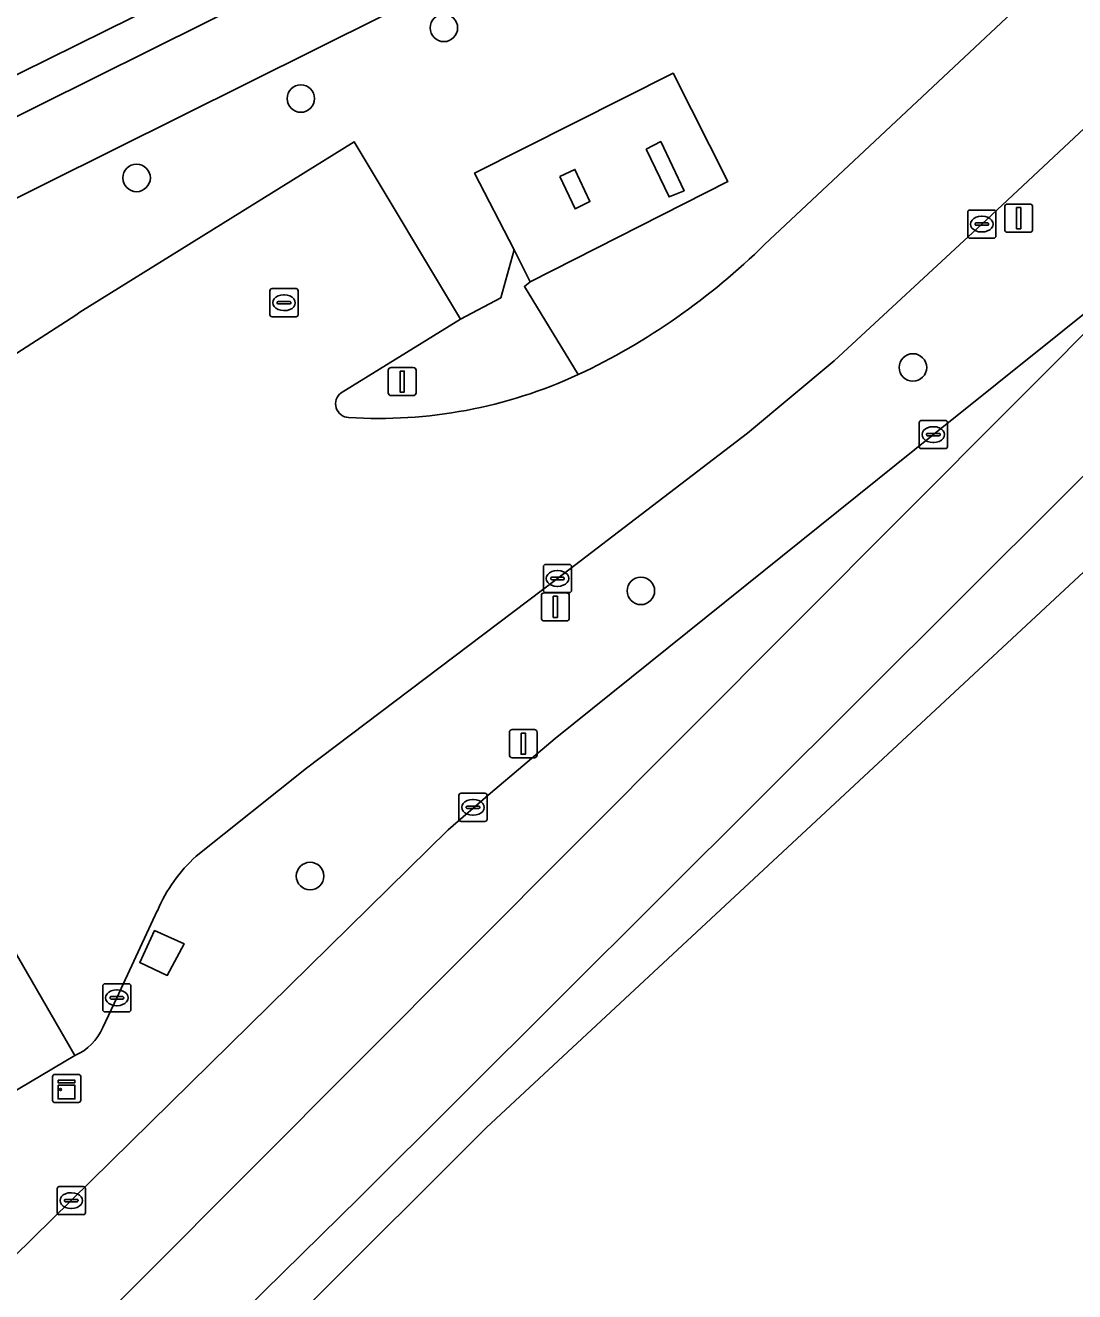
# Model space of a CAD drawing. Extents: x 157320 to 158835, y 386650 to 388491.
# Drawn here: x 158395.7 to 158433, y 386922 to 386967 of the extents above; entities that cross this region are included whole.
import ezdxf

# ---------------------------------------------------------------- set-up
doc = ezdxf.new("R2010")
doc.units = 0
for name, color, linetype in [('IMGEO_Berm_groen', 7, 'Continuous'), ('IMGEO_Boom', 7, 'Continuous'), ('IMGEO_Fietspad_gesloten', 7, 'Continuous'), ('IMGEO_Hek', 7, 'Continuous'), ('IMGEO_Kast', 7, 'Continuous'), ('IMGEO_Kolk', 7, 'Continuous'), ('IMGEO_Lichtmast', 7, 'Continuous'), ('IMGEO_Opslagtank', 7, 'Continuous'), ('IMGEO_Rijbaan_lokaal_gesloten', 7, 'Continuous'), ('IMGEO_Rijbaan_lokaal_open', 7, 'Continuous'), ('IMGEO_Rijbaan_regionaal_gesloten', 7, 'Continuous'), ('IMGEO_Verkeersbordpaal', 7, 'Continuous'), ('IMGEO_Voetpad_open', 7, 'Continuous'), ('IMGEO_Waterloop', 7, 'Continuous')]:
    doc.layers.add(name, color=color, linetype=linetype)

msp = doc.modelspace()

# ---------------------------------------------------------------- linework, layer by layer
at = {"layer": 'IMGEO_Berm_groen'}
for points in [[(158486.098, 387010.137), (158465.686, 387000), (158458.366, 386996.365), (158327.714, 386931.826), (158326.206, 386931.101), (158330.451, 386928.571), (158346.119, 386936.364), (158344.904, 386938.678), (158431.701, 386981.819), (158432.84, 386979.734), (158451.716, 386991.337)], [(158449.594, 386989.631), (158451.716, 386991.337), (158432.84, 386979.734), (158410.819, 386968.542), (158346.119, 386936.364), (158330.451, 386928.571), (158332.978, 386927.065)], [(158421.982, 386959.216), (158438.057, 386974.282)], [(158389.058, 386951.279), (158397.495, 386956.697), (158397.633, 386956.804), (158407.389, 386962.865), (158411.175, 386956.558), (158412.609, 386957.32), (158413.077, 386959.026), (158411.67, 386961.749), (158418.726, 386965.297), (158420.678, 386961.454), (158413.65, 386957.891), (158413.444, 386957.725), (158415.357, 386954.59)], [(158435.723, 386965.557), (158429.701, 386959.938), (158424.452, 386955.073), (158421.373, 386952.511), (158414.619, 386947.344), (158405.697, 386940.597), (158401.769, 386937.472)], [(158427.982, 386952.457), (158434.833, 386957.941)], [(158372.806, 386901.166), (158372.905, 386901.259), (158374.145, 386902.471), (158376.321, 386904.599), (158383.073, 386911.212), (158386.453, 386914.565), (158397.335, 386925.232), (158410.734, 386938.407), (158412.242, 386939.717), (158414.539, 386941.65), (158427.982, 386952.457)], [(158400.392, 386935.535), (158398.953, 386932.44), (158398.451, 386931.385)], [(158397.459, 386930.391), (158391.902, 386927.093), (158393.72, 386924.02), (158391.448, 386922.704), (158389.63, 386925.759), (158387.837, 386924.685)]]:
    msp.add_lwpolyline(points, dxfattribs=at)
msp.add_lwpolyline([(158400.747, 386933.233), (158399.768, 386933.691), (158400.295, 386934.828), (158401.343, 386934.364)], close=True, dxfattribs=at)
for centre, radius, start, end in [((158405.141, 386976.277), 23.973, 295.223, 314.6275), ((158405.613, 386933.282), 5.686, 132.5288, 156.6537), ((158396.758, 386932.082), 1.831, 292.5044, 337.611)]:
    msp.add_arc(centre, radius, start, end, dxfattribs=at)
at = {"layer": 'IMGEO_Boom'}
for centre in [(158410.58, 386966.911), (158405.494, 386964.399), (158399.655, 386961.579), (158427.254, 386954.843), (158417.583, 386946.902), (158405.822, 386936.767)]:
    msp.add_circle(centre, 0.489, dxfattribs=at)
at = {"layer": 'IMGEO_Fietspad_gesloten'}
msp.add_lwpolyline([(158318.513, 386927.204), (158321.154, 386928.464), (158321.889, 386928.714), (158326.206, 386931.101), (158327.714, 386931.826), (158458.366, 386996.365)], dxfattribs=at)
at = {"layer": 'IMGEO_Hek'}
msp.add_lwpolyline([(158413.65, 386957.891), (158420.678, 386961.454), (158418.726, 386965.297), (158411.67, 386961.749), (158413.077, 386959.026)], dxfattribs=at)
at = {"layer": 'IMGEO_Kast'}
for p, q in [((158396.668, 386928.793), (158396.668, 386929.634)), ((158396.668, 386929.634), (158396.668, 386928.793)), ((158396.743, 386929.718), (158397.584, 386929.718)), ((158397.584, 386929.718), (158396.743, 386929.718)), ((158397.668, 386929.643), (158397.668, 386928.802)), ((158397.668, 386928.802), (158397.668, 386929.643)), ((158397.593, 386928.718), (158396.752, 386928.718)), ((158396.752, 386928.718), (158397.593, 386928.718))]:
    msp.add_line(p, q, dxfattribs=at)
for points in [[(158396.863, 386929.508), (158397.463, 386929.508), (158397.463, 386929.423), (158396.863, 386929.423), (158396.863, 386929.508)], [(158396.863, 386929.333), (158397.463, 386929.333), (158397.463, 386928.844), (158396.863, 386928.844), (158396.863, 386929.333)]]:
    msp.add_lwpolyline(points, dxfattribs=at)
msp.add_circle((158396.947, 386929.182), 0.0377, dxfattribs=at)
for centre, start, end in [((158396.746, 386929.64), 92.4484, 184.2845), ((158396.746, 386929.64), 92.4484, 184.2845), ((158397.59, 386929.64), 2.4484, 94.2845), ((158397.59, 386929.64), 2.4484, 94.2845), ((158396.746, 386928.796), 182.4484, 274.2845), ((158396.746, 386928.796), 182.4484, 274.2845), ((158397.59, 386928.796), 272.4484, 4.2845), ((158397.59, 386928.796), 272.4484, 4.2845)]:
    msp.add_arc(centre, 0.0779, start, end, dxfattribs=at)
at = {"layer": 'IMGEO_Kolk'}
for p, q in [((158429.202, 386959.511), (158429.202, 386960.363)), ((158429.277, 386960.437), (158430.129, 386960.437)), ((158429.69, 386960.217), (158429.715, 386960.217)), ((158430.203, 386960.363), (158430.203, 386959.511)), ((158429.461, 386959.931), (158429.461, 386959.943)), ((158429.899, 386959.894), (158429.501, 386959.894)), ((158429.504, 386959.98), (158429.902, 386959.98)), ((158429.945, 386959.943), (158429.945, 386959.931)), ((158430.129, 386959.437), (158429.277, 386959.437)), ((158429.713, 386959.657), (158429.688, 386959.657)), ((158404.395, 386956.717), (158404.395, 386957.569)), ((158404.47, 386957.643), (158405.322, 386957.643)), ((158405.396, 386957.569), (158405.396, 386956.717)), ((158404.654, 386957.137), (158404.654, 386957.149)), ((158405.092, 386957.1), (158404.694, 386957.1)), ((158404.697, 386957.186), (158405.095, 386957.186)), ((158404.883, 386957.423), (158404.908, 386957.423)), ((158405.138, 386957.149), (158405.138, 386957.137)), ((158405.322, 386956.643), (158404.47, 386956.643)), ((158404.906, 386956.863), (158404.881, 386956.863)), ((158427.48, 386952.032), (158427.48, 386952.884)), ((158427.555, 386952.958), (158428.407, 386952.958)), ((158427.968, 386952.738), (158427.993, 386952.738)), ((158428.481, 386952.884), (158428.481, 386952.032)), ((158427.739, 386952.452), (158427.739, 386952.464)), ((158428.177, 386952.415), (158427.779, 386952.415)), ((158427.782, 386952.501), (158428.18, 386952.501)), ((158427.991, 386952.178), (158427.966, 386952.178)), ((158428.223, 386952.464), (158428.223, 386952.452)), ((158428.407, 386951.958), (158427.555, 386951.958)), ((158414.118, 386946.917), (158414.118, 386947.769)), ((158414.193, 386947.843), (158415.045, 386947.843)), ((158414.606, 386947.623), (158414.631, 386947.623)), ((158415.119, 386947.769), (158415.119, 386946.917)), ((158414.377, 386947.337), (158414.377, 386947.349)), ((158414.815, 386947.3), (158414.417, 386947.3)), ((158414.42, 386947.386), (158414.818, 386947.386)), ((158414.861, 386947.349), (158414.861, 386947.337)), ((158415.045, 386946.843), (158414.193, 386946.843)), ((158414.629, 386947.063), (158414.604, 386947.063)), ((158411.113, 386938.782), (158411.113, 386939.634)), ((158411.188, 386939.708), (158412.04, 386939.708)), ((158412.114, 386939.634), (158412.114, 386938.782)), ((158411.372, 386939.202), (158411.372, 386939.214)), ((158411.81, 386939.165), (158411.412, 386939.165)), ((158411.415, 386939.251), (158411.813, 386939.251)), ((158411.601, 386939.488), (158411.626, 386939.488)), ((158411.856, 386939.214), (158411.856, 386939.202)), ((158412.04, 386938.708), (158411.188, 386938.708)), ((158411.624, 386938.928), (158411.599, 386938.928)), ((158398.453, 386932.014), (158398.453, 386932.866)), ((158398.528, 386932.94), (158399.38, 386932.94)), ((158399.454, 386932.866), (158399.454, 386932.014)), ((158398.712, 386932.434), (158398.712, 386932.446)), ((158399.15, 386932.397), (158398.752, 386932.397)), ((158398.755, 386932.483), (158399.153, 386932.483)), ((158398.941, 386932.72), (158398.966, 386932.72)), ((158399.196, 386932.446), (158399.196, 386932.434)), ((158399.38, 386931.94), (158398.528, 386931.94)), ((158398.964, 386932.16), (158398.939, 386932.16)), ((158396.833, 386924.807), (158396.833, 386925.659)), ((158396.908, 386925.733), (158397.76, 386925.733)), ((158397.834, 386925.659), (158397.834, 386924.807)), ((158397.092, 386925.227), (158397.092, 386925.239)), ((158397.53, 386925.19), (158397.132, 386925.19)), ((158397.135, 386925.276), (158397.533, 386925.276)), ((158397.321, 386925.513), (158397.346, 386925.513)), ((158397.576, 386925.239), (158397.576, 386925.227)), ((158397.76, 386924.733), (158396.908, 386924.733)), ((158397.344, 386924.953), (158397.319, 386924.953))]:
    msp.add_line(p, q, dxfattribs=at)
for points in [[(158429.202, 386959.511), (158429.202, 386960.363)], [(158429.277, 386960.437), (158430.129, 386960.437)], [(158430.203, 386960.363), (158430.203, 386959.511)], [(158430.129, 386959.437), (158429.277, 386959.437)], [(158404.395, 386956.717), (158404.395, 386957.569)], [(158404.47, 386957.643), (158405.322, 386957.643)], [(158405.396, 386957.569), (158405.396, 386956.717)], [(158405.322, 386956.643), (158404.47, 386956.643)], [(158427.48, 386952.032), (158427.48, 386952.884)], [(158427.555, 386952.958), (158428.407, 386952.958)], [(158428.481, 386952.884), (158428.481, 386952.032)], [(158428.407, 386951.958), (158427.555, 386951.958)], [(158414.118, 386946.917), (158414.118, 386947.769)], [(158414.193, 386947.843), (158415.045, 386947.843)], [(158415.119, 386947.769), (158415.119, 386946.917)], [(158415.045, 386946.843), (158414.193, 386946.843)], [(158411.113, 386938.782), (158411.113, 386939.634)], [(158411.188, 386939.708), (158412.04, 386939.708)], [(158412.114, 386939.634), (158412.114, 386938.782)], [(158412.04, 386938.708), (158411.188, 386938.708)], [(158398.453, 386932.014), (158398.453, 386932.866)], [(158398.528, 386932.94), (158399.38, 386932.94)], [(158399.454, 386932.866), (158399.454, 386932.014)], [(158399.38, 386931.94), (158398.528, 386931.94)], [(158396.833, 386924.807), (158396.833, 386925.659)], [(158396.908, 386925.733), (158397.76, 386925.733)], [(158397.834, 386925.659), (158397.834, 386924.807)], [(158397.76, 386924.733), (158396.908, 386924.733)]]:
    msp.add_lwpolyline(points, dxfattribs=at)
for centre, radius, start, end in [((158429.279, 386960.361), 0.0765, 91.552, 178.448), ((158429.279, 386960.361), 0.0765, 91.552, 178.448), ((158430.127, 386960.361), 0.0765, 1.552, 88.448), ((158430.127, 386960.361), 0.0765, 1.552, 88.448), ((158429.501, 386959.94), 0.0403, 85.8775, 175.7526), ((158429.498, 386959.93), 0.0366, 178.938, 274.7102), ((158429.902, 386959.937), 0.043, 264.8664, 352.4533), ((158429.906, 386959.942), 0.0386, 1.7309, 96.639), ((158429.279, 386959.513), 0.0765, 181.552, 268.448), ((158429.279, 386959.513), 0.0765, 181.552, 268.448), ((158430.127, 386959.513), 0.0765, 271.552, 358.448), ((158430.127, 386959.513), 0.0765, 271.552, 358.448), ((158404.472, 386957.567), 0.0765, 91.552, 178.448), ((158404.472, 386957.567), 0.0765, 91.552, 178.448), ((158405.32, 386957.567), 0.0765, 1.552, 88.448), ((158405.32, 386957.567), 0.0765, 1.552, 88.448), ((158404.694, 386957.146), 0.0403, 85.8775, 175.7526), ((158404.691, 386957.136), 0.0366, 178.938, 274.7102), ((158405.095, 386957.143), 0.043, 264.8664, 352.4533), ((158405.099, 386957.148), 0.0386, 1.7309, 96.639), ((158404.472, 386956.719), 0.0765, 181.552, 268.448), ((158404.472, 386956.719), 0.0765, 181.552, 268.448), ((158405.32, 386956.719), 0.0765, 271.552, 358.448), ((158405.32, 386956.719), 0.0765, 271.552, 358.448), ((158427.557, 386952.882), 0.0765, 91.552, 178.448), ((158427.557, 386952.882), 0.0765, 91.552, 178.448), ((158428.405, 386952.882), 0.0765, 1.552, 88.448), ((158428.405, 386952.882), 0.0765, 1.552, 88.448), ((158427.779, 386952.461), 0.0403, 85.8775, 175.7526), ((158427.776, 386952.451), 0.0366, 178.938, 274.7102), ((158428.18, 386952.458), 0.043, 264.8664, 352.4533), ((158428.184, 386952.463), 0.0386, 1.7309, 96.639), ((158427.557, 386952.034), 0.0765, 181.552, 268.448), ((158427.557, 386952.034), 0.0765, 181.552, 268.448), ((158428.405, 386952.034), 0.0765, 271.552, 358.448), ((158428.405, 386952.034), 0.0765, 271.552, 358.448), ((158414.195, 386947.767), 0.0765, 91.552, 178.448), ((158414.195, 386947.767), 0.0765, 91.552, 178.448), ((158415.043, 386947.767), 0.0765, 1.552, 88.448), ((158415.043, 386947.767), 0.0765, 1.552, 88.448), ((158414.417, 386947.346), 0.0403, 85.8775, 175.7526), ((158414.414, 386947.336), 0.0366, 178.938, 274.7102), ((158414.818, 386947.343), 0.043, 264.8664, 352.4533), ((158414.822, 386947.348), 0.0386, 1.7309, 96.639), ((158414.195, 386946.919), 0.0765, 181.552, 268.448), ((158414.195, 386946.919), 0.0765, 181.552, 268.448), ((158415.043, 386946.919), 0.0765, 271.552, 358.448), ((158415.043, 386946.919), 0.0765, 271.552, 358.448), ((158411.19, 386939.632), 0.0765, 91.552, 178.448), ((158411.19, 386939.632), 0.0765, 91.552, 178.448), ((158412.038, 386939.632), 0.0765, 1.552, 88.448), ((158412.038, 386939.632), 0.0765, 1.552, 88.448), ((158411.412, 386939.211), 0.0403, 85.8775, 175.7526), ((158411.409, 386939.201), 0.0366, 178.938, 274.7102), ((158411.813, 386939.208), 0.043, 264.8664, 352.4533), ((158411.817, 386939.213), 0.0386, 1.7309, 96.639), ((158411.19, 386938.784), 0.0765, 181.552, 268.448), ((158411.19, 386938.784), 0.0765, 181.552, 268.448), ((158412.038, 386938.784), 0.0765, 271.552, 358.448), ((158412.038, 386938.784), 0.0765, 271.552, 358.448), ((158398.53, 386932.864), 0.0765, 91.552, 178.448), ((158398.53, 386932.864), 0.0765, 91.552, 178.448), ((158399.378, 386932.864), 0.0765, 1.552, 88.448), ((158399.378, 386932.864), 0.0765, 1.552, 88.448), ((158398.752, 386932.443), 0.0403, 85.8775, 175.7526), ((158398.749, 386932.433), 0.0366, 178.938, 274.7102), ((158399.153, 386932.44), 0.043, 264.8664, 352.4533), ((158399.157, 386932.445), 0.0386, 1.7309, 96.639), ((158398.53, 386932.016), 0.0765, 181.552, 268.448), ((158398.53, 386932.016), 0.0765, 181.552, 268.448), ((158399.378, 386932.016), 0.0765, 271.552, 358.448), ((158399.378, 386932.016), 0.0765, 271.552, 358.448), ((158396.91, 386925.657), 0.0765, 91.552, 178.448), ((158396.91, 386925.657), 0.0765, 91.552, 178.448), ((158397.758, 386925.657), 0.0765, 1.552, 88.448), ((158397.758, 386925.657), 0.0765, 1.552, 88.448), ((158397.132, 386925.236), 0.0403, 85.8775, 175.7526), ((158397.129, 386925.226), 0.0366, 178.938, 274.7102), ((158397.533, 386925.233), 0.043, 264.8664, 352.4533), ((158397.537, 386925.238), 0.0386, 1.7309, 96.639), ((158396.91, 386924.809), 0.0765, 181.552, 268.448), ((158396.91, 386924.809), 0.0765, 181.552, 268.448), ((158397.758, 386924.809), 0.0765, 271.552, 358.448), ((158397.758, 386924.809), 0.0765, 271.552, 358.448)]:
    msp.add_arc(centre, radius, start, end, dxfattribs=at)
for centre, major_axis, ratio, start_param, end_param in [((158429.689, 386959.937), (-0.387, 0.002), 0.722429, 4.712389, 7.853982), ((158429.714, 386959.937), (-0.39, 0.002), 0.717154, 1.570796, 4.712389), ((158404.882, 386957.143), (-0.387, 0.002), 0.722429, 4.712389, 7.853982), ((158404.907, 386957.143), (-0.39, 0.002), 0.717154, 1.570796, 4.712389), ((158427.967, 386952.458), (-0.387, 0.002), 0.722429, 4.712389, 7.853982), ((158427.992, 386952.458), (-0.39, 0.002), 0.717154, 1.570796, 4.712389), ((158414.605, 386947.343), (-0.387, 0.002), 0.722429, 4.712389, 7.853982), ((158414.63, 386947.343), (-0.39, 0.002), 0.717154, 1.570796, 4.712389), ((158411.6, 386939.208), (-0.387, 0.002), 0.722429, 4.712389, 7.853982), ((158411.625, 386939.208), (-0.39, 0.002), 0.717154, 1.570796, 4.712389), ((158398.94, 386932.44), (-0.387, 0.002), 0.722429, 4.712389, 7.853982), ((158398.965, 386932.44), (-0.39, 0.002), 0.717154, 1.570796, 4.712389), ((158397.32, 386925.233), (-0.387, 0.002), 0.722429, 4.712389, 7.853982), ((158397.345, 386925.233), (-0.39, 0.002), 0.717154, 1.570796, 4.712389)]:
    msp.add_ellipse(centre, major_axis=major_axis, ratio=ratio, start_param=start_param, end_param=end_param, dxfattribs=at)
at = {"layer": 'IMGEO_Lichtmast'}
for p, q in [((158430.517, 386959.748), (158430.517, 386960.548)), ((158430.517, 386960.548), (158430.517, 386959.748)), ((158430.617, 386960.648), (158431.407, 386960.648)), ((158431.407, 386960.648), (158430.617, 386960.648)), ((158431.507, 386960.548), (158431.507, 386959.748)), ((158431.507, 386959.748), (158431.507, 386960.548)), ((158431.407, 386959.648), (158430.617, 386959.648)), ((158430.617, 386959.648), (158431.407, 386959.648)), ((158408.703, 386954.841), (158409.493, 386954.841)), ((158409.493, 386954.841), (158408.703, 386954.841)), ((158408.603, 386953.941), (158408.603, 386954.741)), ((158408.603, 386954.741), (158408.603, 386953.941)), ((158409.593, 386954.741), (158409.593, 386953.941)), ((158409.593, 386953.941), (158409.593, 386954.741)), ((158409.493, 386953.841), (158408.703, 386953.841)), ((158408.703, 386953.841), (158409.493, 386953.841)), ((158412.906, 386941.073), (158412.906, 386941.873)), ((158412.906, 386941.873), (158412.906, 386941.073)), ((158413.006, 386941.973), (158413.796, 386941.973)), ((158413.796, 386941.973), (158413.006, 386941.973)), ((158413.896, 386941.873), (158413.896, 386941.073)), ((158413.896, 386941.073), (158413.896, 386941.873)), ((158413.796, 386940.973), (158413.006, 386940.973)), ((158413.006, 386940.973), (158413.796, 386940.973))]:
    msp.add_line(p, q, dxfattribs=at)
for points in [[(158430.937, 386960.523), (158431.087, 386960.523), (158431.087, 386959.773), (158430.937, 386959.773), (158430.937, 386960.523)], [(158409.023, 386954.716), (158409.173, 386954.716), (158409.173, 386953.966), (158409.023, 386953.966), (158409.023, 386954.716)], [(158413.326, 386941.848), (158413.476, 386941.848), (158413.476, 386941.098), (158413.326, 386941.098), (158413.326, 386941.848)]]:
    msp.add_lwpolyline(points, dxfattribs=at)
for centre, start, end in [((158430.617, 386960.548), 90, 180), ((158430.617, 386960.548), 90, 180), ((158431.407, 386960.548), 0, 90), ((158431.407, 386960.548), 360, 90), ((158430.617, 386959.748), 180, 270), ((158430.617, 386959.748), 180, 270), ((158431.407, 386959.748), 270, 0), ((158431.407, 386959.748), 270, 0), ((158408.703, 386954.741), 90, 180), ((158408.703, 386954.741), 90, 180), ((158409.493, 386954.741), 0, 90), ((158409.493, 386954.741), 360, 90), ((158408.703, 386953.941), 180, 270), ((158408.703, 386953.941), 180, 270), ((158409.493, 386953.941), 270, 0), ((158409.493, 386953.941), 270, 0), ((158413.006, 386941.873), 90, 180), ((158413.006, 386941.873), 90, 180), ((158413.796, 386941.873), 0, 90), ((158413.796, 386941.873), 360, 90), ((158413.006, 386941.073), 180, 270), ((158413.006, 386941.073), 180, 270), ((158413.796, 386941.073), 270, 0), ((158413.796, 386941.073), 270, 0)]:
    msp.add_arc(centre, 0.1, start, end, dxfattribs=at)
at = {"layer": 'IMGEO_Opslagtank'}
for points in [[(158417.771, 386962.601), (158418.584, 386960.903), (158419.119, 386961.124), (158418.288, 386962.869)], [(158414.697, 386961.632), (158415.241, 386960.478), (158415.768, 386960.736), (158415.237, 386961.881)]]:
    msp.add_lwpolyline(points, close=True, dxfattribs=at)
at = {"layer": 'IMGEO_Rijbaan_lokaal_gesloten'}
msp.add_lwpolyline([(158388.366, 386946.105), (158385.885, 386944.662), (158392.179, 386934.098), (158392.466, 386933.615), (158394.259, 386930.606), (158387.019, 386926.099), (158387.837, 386924.685), (158389.63, 386925.759), (158391.902, 386927.093), (158397.459, 386930.391)], close=True, dxfattribs=at)
at = {"layer": 'IMGEO_Rijbaan_lokaal_open'}
for points in [[(158438.057, 386974.282), (158421.982, 386959.216)], [(158401.769, 386937.472), (158405.697, 386940.597), (158414.619, 386947.344), (158421.373, 386952.511), (158424.452, 386955.073), (158429.701, 386959.938), (158435.723, 386965.557)], [(158406.928, 386953.94), (158411.175, 386956.558), (158407.389, 386962.865), (158397.633, 386956.804), (158397.495, 386956.697), (158389.058, 386951.279), (158386.332, 386949.577), (158383.872, 386948.041), (158385.885, 386944.662), (158388.366, 386946.105), (158397.459, 386930.391)], [(158398.451, 386931.385), (158398.953, 386932.44), (158400.392, 386935.535)]]:
    msp.add_lwpolyline(points, dxfattribs=at)
for centre, radius, start, end in [((158405.141, 386976.277), 23.973, 295.223, 314.6275), ((158408.253, 386969.974), 16.945, 266.4115, 294.788), ((158407.216, 386953.548), 0.486, 126.2896, 267.1807), ((158405.613, 386933.282), 5.686, 132.5288, 156.6537), ((158396.758, 386932.082), 1.831, 292.5044, 337.611)]:
    msp.add_arc(centre, radius, start, end, dxfattribs=at)
at = {"layer": 'IMGEO_Rijbaan_regionaal_gesloten'}
for points in [[(158380.37, 386896.192), (158412.095, 386927.825), (158468.815, 386980.59), (158516.13, 387020.671), (158559.683, 387049.851), (158628.558, 387090.655)], [(158460.058, 386981.249), (158457.955, 386979.362), (158457.749, 386979.2), (158456.859, 386978.385), (158442.922, 386965.435), (158442.338, 386964.923), (158438.576, 386961.299), (158392.049, 386914.643), (158376.822, 386899.78), (158379.171, 386897.42), (158390.632, 386908.714), (158407.566, 386925.333), (158425.381, 386943.078), (158439.92, 386957.561), (158455.41, 386972.175), (158471.946, 386986.872), (158479.748, 386993.532), (158490.392, 387002.237), (158512.534, 387019.237), (158517.446, 387022.831), (158531.195, 387032.604), (158547.159, 387043.294), (158563.178, 387053.558), (158587.005, 387068.277)], [(158587.005, 387068.277), (158563.178, 387053.558), (158547.159, 387043.294), (158531.195, 387032.604), (158517.446, 387022.831), (158512.534, 387019.237), (158490.392, 387002.237), (158479.748, 386993.532), (158471.946, 386986.872), (158455.41, 386972.175), (158439.92, 386957.561), (158425.381, 386943.078), (158407.566, 386925.333), (158390.632, 386908.714), (158379.171, 386897.42), (158380.37, 386896.192)], [(158434.833, 386957.941), (158427.982, 386952.457), (158414.539, 386941.65), (158412.242, 386939.717), (158410.734, 386938.407), (158397.335, 386925.232), (158386.453, 386914.565), (158383.073, 386911.212), (158376.321, 386904.599), (158374.145, 386902.471), (158376.822, 386899.78), (158392.049, 386914.643), (158438.576, 386961.299)]]:
    msp.add_lwpolyline(points, dxfattribs=at)
at = {"layer": 'IMGEO_Verkeersbordpaal'}
for p, q in [((158414.046, 386945.934), (158414.046, 386946.734)), ((158414.046, 386946.734), (158414.046, 386945.934)), ((158414.146, 386946.834), (158414.936, 386946.834)), ((158414.936, 386946.834), (158414.146, 386946.834)), ((158415.036, 386946.734), (158415.036, 386945.934)), ((158415.036, 386945.934), (158415.036, 386946.734)), ((158414.936, 386945.834), (158414.146, 386945.834)), ((158414.146, 386945.834), (158414.936, 386945.834))]:
    msp.add_line(p, q, dxfattribs=at)
msp.add_lwpolyline([(158414.466, 386946.709), (158414.616, 386946.709), (158414.616, 386945.959), (158414.466, 386945.959), (158414.466, 386946.709)], dxfattribs=at)
for centre, start, end in [((158414.146, 386946.734), 90, 180), ((158414.146, 386946.734), 90, 180), ((158414.936, 386946.734), 0, 90), ((158414.936, 386946.734), 360, 90), ((158414.146, 386945.934), 180, 270), ((158414.146, 386945.934), 180, 270), ((158414.936, 386945.934), 270, 0), ((158414.936, 386945.934), 270, 0)]:
    msp.add_arc(centre, 0.1, start, end, dxfattribs=at)
at = {"layer": 'IMGEO_Voetpad_open'}
for points in [[(158418.726, 386965.297), (158411.67, 386961.749), (158413.077, 386959.026), (158413.65, 386957.891), (158420.678, 386961.454)], [(158417.771, 386962.601), (158418.288, 386962.869), (158419.119, 386961.124), (158418.584, 386960.903)], [(158414.697, 386961.632), (158415.237, 386961.881), (158415.768, 386960.736), (158415.241, 386960.478)], [(158401.343, 386934.364), (158400.295, 386934.828), (158399.768, 386933.691), (158400.747, 386933.233)]]:
    msp.add_lwpolyline(points, close=True, dxfattribs=at)
msp.add_lwpolyline([(158415.357, 386954.59), (158413.444, 386957.725), (158413.65, 386957.891), (158413.077, 386959.026), (158412.609, 386957.32), (158411.175, 386956.558), (158406.928, 386953.94)], dxfattribs=at)
for centre, radius, start, end in [((158408.253, 386969.974), 16.945, 266.4115, 294.788), ((158407.216, 386953.548), 0.486, 126.2896, 267.1807)]:
    msp.add_arc(centre, radius, start, end, dxfattribs=at)
at = {"layer": 'IMGEO_Waterloop'}
msp.add_lwpolyline([(158346.119, 386936.364), (158410.819, 386968.542), (158432.84, 386979.734), (158431.701, 386981.819), (158344.904, 386938.678)], close=True, dxfattribs=at)

doc.saveas('drawing.dxf')
